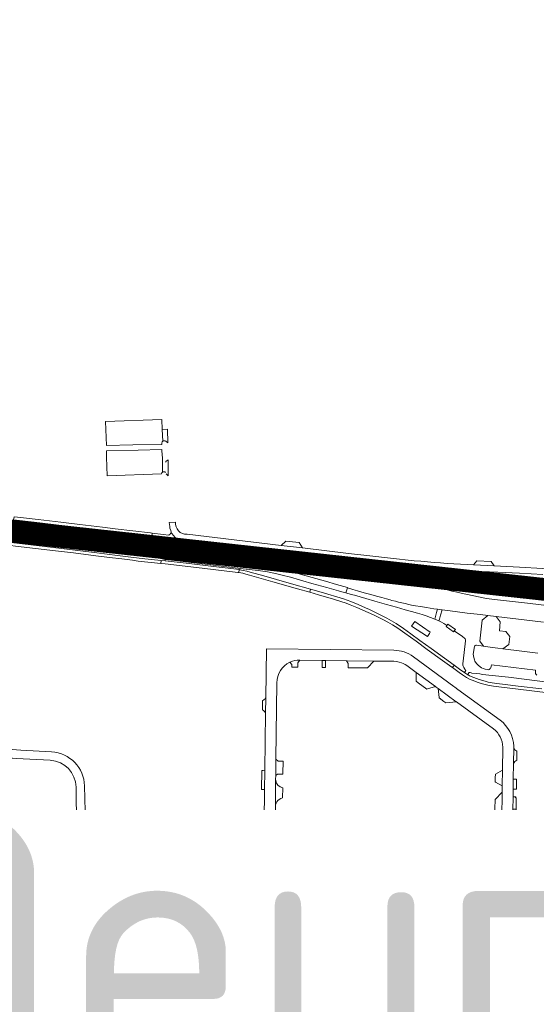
# Model space of a CAD drawing. Header units: metres. Extents: x 166325 to 190320, y 381923 to 404576.
# Tile 999 of 1056: x 181365 to 181706, y 386162 to 386813. Entities that reach past the tile are written whole.
import ezdxf

# ---------------------------------------------------------------- set-up
doc = ezdxf.new("R2010")
doc.units = ezdxf.units.M
for name, color, linetype, lineweight in [('B-WE-VH-VERHARDING_ASFALT-GV', 8, 'Continuous', 18), ('B-WE-VH-VERHARDING_BETON-GV', 8, 'Continuous', 18), ('B-WE-VH-VERHARDING_BETONSTRAATSTEEN-GV', 8, 'Continuous', 18), ('B-WE-VH-VERHARDING_HALFVERHARDING-GV', 8, 'Continuous', 18), ('B-WE-VH-VERHARDING_N-WEG', 8, 'Continuous', 18), ('X-XX-AL-TEKENBLAD-T50', 4, 'Continuous', 50)]:
    doc.layers.add(name, color=color, linetype=linetype, lineweight=lineweight)
doc.styles.add('NLCS-ISO-M500-T50', font='NLCS-ISO.ttf', dxfattribs={"height": 2.5})

msp = doc.modelspace()

# ---------------------------------------------------------------- linework, layer by layer
at = {"layer": 'B-WE-VH-VERHARDING_ASFALT-GV', "flags": 128}
for points in [[(181467.828, 386480.51), (181463.572, 386480.338), (181463.945, 386477.553), (181464.128, 386476.473), (181464.578, 386474.949), (181464.817, 386473.848), (181464.911, 386473.412), (181465.393, 386473.067), (181466.406, 386471.698), (181467.654, 386470.269), (181468.169, 386469.78), (181468.922, 386469.229), (181471.285, 386468.829), (181584.178, 386455.519), (181609.665, 386452.554), (181625.125, 386450.949), (181644.612, 386449.329), (181664.31, 386448.073), (181680.735, 386447.387), (181695.065, 386446.748), (181710.501, 386445.821)], [(181467.828, 386480.51), (181463.572, 386480.338), (181463.945, 386477.553), (181464.128, 386476.473), (181464.578, 386474.949), (181464.817, 386473.848), (181464.911, 386473.412), (181465.393, 386473.067), (181466.406, 386471.698), (181467.654, 386470.269), (181468.169, 386469.78), (181468.922, 386469.229), (181471.285, 386468.829), (181584.178, 386455.519), (181609.665, 386452.554), (181625.125, 386450.949), (181644.612, 386449.329), (181664.31, 386448.073), (181680.735, 386447.387), (181695.065, 386446.748), (181710.501, 386445.821)], [(181625.614, 386455.028), (181609.987, 386456.625), (181596.291, 386458.188), (181582.148, 386459.864), (181551.822, 386463.482), (181537.682, 386465.147), (181475.387, 386472.517)], [(181625.614, 386455.028), (181609.987, 386456.625), (181596.291, 386458.188), (181582.148, 386459.864), (181551.822, 386463.482), (181537.682, 386465.147), (181475.387, 386472.517)], [(181784.568, 386442.546), (181756.556, 386445.838), (181738.712, 386447.662), (181724.454, 386448.894), (181710.455, 386449.925), (181695.08, 386450.845), (181678.407, 386451.533), (181664.732, 386452.197), (181660.471, 386452.42)], [(181784.568, 386442.546), (181756.556, 386445.838), (181738.712, 386447.662), (181724.454, 386448.894), (181710.455, 386449.925), (181695.08, 386450.845), (181678.407, 386451.533), (181664.732, 386452.197), (181660.471, 386452.42)], [(181612.082, 386395.807), (181527.828, 386396.839), (181527.425, 386364.359), (181527.424, 386364.261), (181527.302, 386354.442), (181527.301, 386354.384), (181526.831, 386316.433), (181526.828, 386316.191), (181526.675, 386303.796), (181526.667, 386303.171), (181526.17, 386263.137), (181526.166, 386262.805), (181526.008, 386250.033), (181526.001, 386249.496), (181525.748, 386229.073), (181525.721, 386226.877), (181525.72, 386226.824), (181525.579, 386215.513), (181525.575, 386215.161), (181525.522, 386210.923), (181525.521, 386210.852), (181525.138, 386179.91), (181551.519, 386179.589), (181552.328, 386179.579), (181565.065, 386179.424), (181565.145, 386179.423), (181581.15, 386179.228), (181581.842, 386179.22), (181587.844, 386179.146), (181588.119, 386179.143), (181599.713, 386179.003), (181599.945, 386179), (181601.514, 386178.981), (181601.959, 386178.975), (181611.037, 386178.865), (181614.193, 386178.826), (181626.332, 386178.678), (181641.921, 386178.488), (181643.821, 386178.465), (181657.722, 386178.296), (181659.948, 386178.269), (181667.641, 386178.176), (181679.306, 386178.033), (181681.057, 386178.012), (181689.465, 386177.91), (181689.511, 386181.571), (181689.525, 386182.635), (181689.665, 386193.651), (181689.672, 386194.209), (181689.828, 386206.573), (181689.937, 386215.143), (181690.008, 386216.44), (181690.024, 386216.721), (181690.279, 386218.281)], [(181549.885, 386389.321), (181549.948, 386389.32), (181564.691, 386389.13), (181565.035, 386389.126), (181566.997, 386389.101), (181567.204, 386389.098), (181580.903, 386388.922), (181581.181, 386388.918), (181598.942, 386388.69), (181612.076, 386388.521), (181613.914, 386388.383), (181615.721, 386388.02)], [(181682.308, 386349.566), (181654.449, 386369.956), (181652.464, 386371.409), (181651.756, 386371.928), (181624.993, 386391.516)], [(181620.706, 386385.645), (181626.777, 386381.203), (181626.934, 386381.088), (181639.676, 386371.766), (181640.106, 386371.452), (181641.391, 386370.512), (181641.445, 386370.472), (181653.338, 386361.771), (181653.453, 386361.687), (181677.94, 386343.772)], [(181532.63, 386201.439), (181533.073, 386237.429), (181533.085, 386238.368), (181533.212, 386248.68), (181533.223, 386249.579), (181533.23, 386250.144), (181533.258, 386252.457), (181533.449, 386267.965), (181533.453, 386268.312), (181533.758, 386293.027), (181533.762, 386293.374), (181533.97, 386310.265), (181534.003, 386312.896), (181534.003, 386312.916), (181534.136, 386323.756), (181534.138, 386323.901), (181534.758, 386374.277)], [(181385.871, 386328.559), (181365.507, 386329.772), (181359.821, 386330.231), (181293.86, 386333.641), (181270.482, 386334.829), (181241.612, 386336.232), (181239.26, 386336.351), (181231.707, 386336.732), (181229.451, 386336.846), (181206.801, 386338.008), (181160.637, 386340.463)], [(181684.077, 386331.772), (181683.895, 386316.502), (181683.775, 386306.453), (181683.773, 386306.256), (181683.722, 386302.042), (181683.667, 386297.387), (181683.573, 386289.459), (181683.526, 386285.491), (181683.324, 386268.575), (181683.324, 386268.549), (181683.245, 386261.929), (181683.137, 386252.876), (181683.069, 386247.134), (181683.031, 386243.983), (181682.575, 386205.737), (181682.505, 386199.882)], [(181690.362, 386252.375), (181690.62, 386273.487), (181690.74, 386283.362), (181690.749, 386284.068), (181690.79, 386287.436), (181690.831, 386290.804), (181690.922, 386298.302), (181690.929, 386298.906), (181690.989, 386303.801), (181690.99, 386303.917), (181691.066, 386310.09), (181691.073, 386310.643), (181691.074, 386310.727), (181691.2, 386321.045), (181691.324, 386331.208), (181691.338, 386332.397)], [(181344.174, 386325.214), (181359.173, 386324.461), (181359.912, 386324.421), (181362.664, 386324.272), (181384.999, 386323.06)], [(181402.023, 386305.241), (181402.244, 386279.534), (181402.372, 386264.401)], [(181408.27, 386262.656), (181408.133, 386275.826), (181407.993, 386289.322), (181407.628, 386306.092)], [(181402.747, 386259.202), (181409.89, 386226.972), (181410.836, 386222.63)], [(181428.039, 386157.083), (181427.996, 386169.599), (181426.722, 386176.68), (181424.223, 386187.606), (181419.197, 386210.677), (181418.079, 386216.084), (181417.773, 386217.563), (181416.15, 386225.417), (181408.605, 386259.689), (181408.562, 386259.883)], [(181758.852, 386239.087), (181758.097, 386238.869), (181757.304, 386238.687), (181756.475, 386238.541), (181755.688, 386238.468), (181754.145, 386238.361), (181749.666, 386238.086), (181749.655, 386238.487), (181736.434, 386237.71), (181736.359, 386237.706), (181722.075, 386237.026), (181721.936, 386237.019), (181704.536, 386237.174)], [(181705.49, 386229.924), (181718.464, 386229.801), (181721.854, 386229.689), (181734.702, 386228.9), (181738.928, 386228.64), (181749.674, 386227.971), (181749.7, 386228.381), (181754.148, 386228.095), (181757.338, 386227.871)], [(181406.571, 386215.779), (181405.665, 386215.8), (181398.577, 386215.797), (181398.554, 386215.893), (181358.008, 386215.249), (181338.993, 386216.359), (181319.031, 386217.703), (181295.082, 386218.989), (181285.077, 386219.501)], [(181371.763, 386211.565), (181381.585, 386211.783), (181396.227, 386212.752), (181398.188, 386212.773), (181399.423, 386212.842), (181403.783, 386212.849), (181403.851, 386212.748), (181406.128, 386212.742), (181411.731, 386212.551), (181412.744, 386211.855), (181413.132, 386211.334), (181411.066, 386220.809)], [(181411.066, 386220.809), (181413.132, 386211.334), (181413.517, 386209.471), (181418.556, 386186.34), (181421.031, 386175.518), (181422.191, 386169.071), (181422.232, 386157.078)], [(181394.819, 386212.372), (181396.224, 386212.445), (181396.227, 386212.752), (181381.585, 386211.783)], [(181386.767, 386207.206), (181386.305, 386176.944), (181386.573, 386176.932), (181386.539, 386175.401)], [(181389.981, 386177.808), (181390.505, 386207.445)], [(181666.891, 386185.433), (181657.075, 386185.551), (181656.971, 386185.552), (181644.453, 386185.701), (181643.652, 386185.711), (181635.209, 386185.812), (181632.776, 386185.841), (181632.668, 386185.842), (181618.731, 386186.008), (181618.56, 386186.01), (181615.489, 386186.047), (181615.323, 386186.049), (181608.083, 386186.136), (181607.977, 386186.137), (181605.412, 386186.167), (181605.338, 386186.168), (181601.627, 386186.213), (181600.951, 386186.221), (181591.74, 386186.331), (181591.37, 386186.335), (181583.728, 386186.427), (181582.801, 386186.438), (181571.648, 386186.571), (181570.887, 386186.58), (181547.442, 386186.86)], [(181383.67, 386172.043), (181395.071, 386172.806), (181395.028, 386173.151), (181392.719, 386173.797)], [(181416.957, 386160.346), (181412.318, 386162.126), (181412.299, 386173.411), (181395.071, 386172.806), (181383.67, 386172.043), (181380.892, 386171.528), (181367.013, 386170.255), (181365.479, 386169.895), (181363.296, 386170.139)], [(181379.614, 386165.418), (181380.26, 386165.001), (181395.157, 386167.234), (181396.557, 386166.886), (181396.936, 386166.295), (181397.214, 386165.674), (181397.651, 386164.263), (181397.921, 386163.158), (181398.121, 386161.974), (181398.33, 386156.04)], [(181311.416, 386153.389), (181334.808, 386159.227), (181350.3, 386163.084), (181350.496, 386162.582), (181351.2, 386162.446), (181351.613, 386160.923), (181364.769, 386163.574), (181376.006, 386165.034)], [(181376.006, 386165.034), (181364.769, 386163.574), (181351.613, 386160.923), (181353.272, 386154.801), (181379.959, 386158.855), (181379.614, 386165.418)]]:
    msp.add_lwpolyline(points, dxfattribs=at)
at = {"layer": 'B-WE-VH-VERHARDING_ASFALT-GV'}
for points in [[(181475.387, 386472.517, -0.4693704), (181467.828, 386480.51)], [(181475.387, 386472.517, -0.4693704), (181467.828, 386480.51)], [(181660.471, 386452.42, -0.0093711), (181625.614, 386455.028)], [(181660.471, 386452.42, -0.0093711), (181625.614, 386455.028)], [(181624.993, 386391.516, 0.1594923), (181612.082, 386395.807)], [(181543.634, 386388.01, -0.1076581), (181549.885, 386389.321)], [(181534.758, 386374.277, -0.2902705), (181543.334, 386387.871)], [(181615.721, 386388.02, -0.0929108), (181620.706, 386385.645)], [(181691.338, 386332.397, 0.2313456), (181682.308, 386349.566)], [(181677.94, 386343.772, -0.2382453), (181684.077, 386331.772)], [(181407.628, 386306.092, 0.392231), (181385.871, 386328.559)], [(181384.999, 386323.06, -0.3959764), (181402.023, 386305.241)], [(181402.372, 386264.401, 0.0563551), (181402.747, 386259.202)], [(181408.562, 386259.883, -0.1053106), (181408.27, 386262.656)], [(181704.536, 386237.174, -0.4020063), (181690.362, 386252.375)], [(181692.576, 386223.557, -0.2590462), (181705.49, 386229.924)], [(181411.066, 386220.809, -0.1626407), (181409.821, 386217.54)], [(181410.836, 386222.63, -0.0835937), (181411.066, 386220.809)], [(181690.279, 386218.281, -0.0980544), (181692.576, 386223.557)], [(181409.821, 386217.54, -0.2125618), (181406.571, 386215.779)], [(181353.284, 386212.139, 0.0162341), (181371.763, 386211.565)], [(181381.585, 386211.783, -0.4065033), (181386.767, 386207.206)], [(181390.505, 386207.445, -0.1702615), (181391.95, 386211.151)], [(181391.95, 386211.151, -0.2323766), (181394.819, 386212.372)], [(181538.058, 386190.323, -0.2151844), (181532.63, 386201.439)], [(181682.223, 386197.515, -0.3682751), (181666.891, 386185.433)], [(181547.442, 386186.86, -0.1710255), (181538.058, 386190.323)], [(181386.539, 386175.401, -0.1960956), (181383.67, 386172.043)], [(181392.719, 386173.797, -0.1331895), (181389.981, 386177.808)], [(181376.006, 386165.034, -0.0027989), (181379.614, 386165.418)]]:
    msp.add_lwpolyline(points, format="xyb", dxfattribs=at)
at = {"layer": 'B-WE-VH-VERHARDING_ASFALT-GV', "flags": 128}
for points in [[(181520.967, 386451.743), (181508.694, 386453.306), (181490.456, 386455.514), (181477.432, 386457.008), (181462.205, 386458.831), (181458.767, 386459.244), (181448.103, 386460.5), (181440.245, 386461.449), (181428.115, 386462.863), (181427.59, 386462.926), (181427.59, 386462.582), (181430.379, 386462.123), (181435.04, 386461.461), (181440.156, 386460.44), (181444.249, 386459.424), (181447.906, 386458.625), (181452.524, 386457.562), (181461.029, 386455.834), (181469.072, 386454.851), (181489.128, 386452.497), (181497.958, 386451.433), (181508.896, 386450.152), (181510.488, 386449.958), (181522.328, 386448.517), (181528.638, 386447.591), (181533.966, 386446.562), (181538.31, 386445.5), (181543.697, 386444.063), (181549.664, 386442.367), (181551.831, 386441.722), (181557.924, 386440.017), (181567.769, 386437.238), (181575.524, 386435.04), (181577.788, 386434.401), (181580.401, 386433.766), (181581.435, 386437.164), (181581.46, 386437.337), (181574.127, 386439.393), (181566.924, 386441.409), (181558.175, 386443.863), (181550.114, 386446.11), (181545.788, 386447.4), (181545.662, 386447.818), (181545.918, 386448.859), (181542.091, 386449.346), (181533.971, 386450.302), (181528.921, 386450.897)], [(181407.993, 386289.322), (181408.133, 386275.826), (181412.973, 386275.979), (181412.918, 386289.298)], [(181416.15, 386225.417), (181420.935, 386226.439), (181418.121, 386239.283), (181414.888, 386254.245), (181414.087, 386257.949), (181413.562, 386260.379), (181408.605, 386259.689)], [(181423.051, 386217.021), (181418.079, 386216.084), (181419.197, 386210.677), (181424.223, 386187.606), (181426.722, 386176.68), (181427.996, 386169.599), (181428.039, 386157.083), (181428.021, 386146.724), (181428.02, 386132.058), (181428.116, 386114.532), (181428.158, 386099.438), (181428.213, 386089.412), (181433.267, 386090.319), (181433.217, 386099.459), (181433.175, 386114.553), (181433.079, 386132.072), (181433.08, 386146.719), (181433.098, 386157.088), (181433.054, 386170.059), (181431.68, 386177.693), (181429.16, 386188.708), (181424.145, 386211.727)], [(181363.296, 386170.139), (181365.479, 386169.895), (181353.284, 386212.139), (181350.913, 386212.304), (181351.222, 386211.983)]]:
    msp.add_lwpolyline(points, close=True, dxfattribs=at)
at = {"layer": 'B-WE-VH-VERHARDING_BETON-GV', "flags": 128}
for points in [[(181361.029, 386484.09), (181360.768, 386482.04), (181374.3, 386480.432), (181394.489, 386478.121), (181419.335, 386475.181), (181424.14, 386474.634), (181433.603, 386473.501), (181442.84, 386472.497), (181450.885, 386471.44), (181452.182, 386471.284), (181452.417, 386473.266), (181451.197, 386473.408), (181439.621, 386474.82), (181427.975, 386476.19), (181419.479, 386477.178), (181404.447, 386479), (181391.871, 386480.488), (181376.881, 386482.225), (181363.353, 386483.814)], [(181359.839, 386474.64), (181359.439, 386471.451), (181359.391, 386471.064), (181359.466, 386471.055), (181368.453, 386469.979), (181394.012, 386466.967), (181415.481, 386464.428), (181421.984, 386463.597), (181427.59, 386462.926), (181428.115, 386462.863), (181440.245, 386461.449), (181448.103, 386460.5), (181458.767, 386459.244), (181458.796, 386459.483), (181459.193, 386462.831), (181443.498, 386464.73), (181418.724, 386467.644), (181397.866, 386470.114), (181375.928, 386472.717), (181359.892, 386474.633)], [(181360.284, 386478.187), (181360.235, 386477.79), (181359.839, 386474.64), (181359.892, 386474.633), (181375.928, 386472.717), (181397.866, 386470.114), (181418.724, 386467.644), (181443.498, 386464.73), (181459.193, 386462.831), (181459.571, 386466.015), (181459.615, 386466.389), (181455.919, 386466.818), (181443.536, 386468.265), (181428.719, 386470.064), (181417.4, 386471.368), (181402.329, 386473.149), (181383.95, 386475.292), (181364.993, 386477.649)], [(181464.911, 386473.412), (181464.527, 386472.961), (181464.19, 386472.546), (181463.642, 386472.157), (181463.332, 386471.996), (181459.514, 386472.44), (181452.417, 386473.266), (181452.182, 386471.284), (181458.941, 386470.468), (181466.752, 386469.598), (181468.922, 386469.229), (181468.169, 386469.78), (181467.654, 386470.269), (181466.406, 386471.698), (181465.393, 386473.067)], [(181358.887, 386467.053), (181358.635, 386465.04), (181362.011, 386464.643), (181388.545, 386461.48), (181400.249, 386460.123), (181415.186, 386458.319), (181424.096, 386457.206), (181432.291, 386456.164), (181439.317, 386455.292), (181443.173, 386454.742), (181458.045, 386453.156), (181458.281, 386455.14), (181447.554, 386456.324), (181438.279, 386457.466), (181429.376, 386458.548), (181415.707, 386460.277), (181392.418, 386463.084), (181366.519, 386466.138)], [(181459.193, 386462.831), (181458.796, 386459.483), (181458.767, 386459.244), (181462.205, 386458.831), (181477.432, 386457.008), (181490.456, 386455.514), (181508.694, 386453.306), (181520.967, 386451.743), (181528.921, 386450.897), (181533.971, 386450.302), (181542.091, 386449.346), (181545.918, 386448.859), (181562.888, 386446.853), (181588.643, 386443.792), (181597.783, 386442.687), (181598.216, 386446.322), (181572.725, 386449.347), (181553.105, 386451.702), (181524.888, 386455.052), (181501.05, 386457.879), (181486.546, 386459.597), (181464.312, 386462.212)], [(181459.615, 386466.389), (181459.571, 386466.015), (181459.193, 386462.831), (181464.312, 386462.212), (181486.546, 386459.597), (181501.05, 386457.879), (181524.888, 386455.052), (181553.105, 386451.702), (181572.725, 386449.347), (181598.216, 386446.322), (181598.648, 386449.944), (181587.291, 386451.261), (181570.296, 386453.222), (181554.237, 386455.268), (181534.48, 386457.499), (181514.95, 386459.83), (181494.153, 386462.312), (181473.436, 386464.784), (181472.687, 386464.871)], [(181476.691, 386453.17), (181460.874, 386454.853), (181458.281, 386455.14), (181458.045, 386453.156), (181460.829, 386452.86), (181485.444, 386449.977), (181508.989, 386447.24), (181509.635, 386447.138), (181509.877, 386449.154), (181506.356, 386449.581), (181492.885, 386451.211)], [(181510.381, 386449.093), (181509.877, 386449.154), (181509.635, 386447.138), (181512.348, 386446.705), (181514.262, 386446.229), (181516.74, 386445.493), (181532.207, 386441.154), (181548.394, 386436.528), (181556.491, 386434.192), (181557.044, 386436.13), (181544.374, 386439.744), (181534.518, 386442.576), (181524.599, 386445.436), (181518.712, 386447.091), (181514.95, 386448.152), (181512.569, 386448.646)], [(181669.548, 386444.086), (181666.353, 386444.196), (181653.565, 386444.822), (181642.482, 386445.607), (181632.081, 386446.43), (181620.478, 386447.503), (181604.378, 386449.279), (181598.648, 386449.944), (181598.216, 386446.322), (181605.929, 386445.459), (181624.941, 386443.241), (181640.341, 386441.63), (181649.251, 386440.783), (181658.316, 386439.963), (181671.155, 386438.89), (181683.987, 386437.852), (181684.151, 386437.838), (181684.117, 386438.034), (181684.199, 386439.8), (181684.35, 386443.035), (181684.367, 386443.393), (181673.374, 386443.955)], [(181598.216, 386446.322), (181597.783, 386442.687), (181603.326, 386442.018), (181625.725, 386439.301), (181632.16, 386438.567), (181635.311, 386438.207), (181636.891, 386437.999), (181637.59, 386438.246), (181641.707, 386437.641), (181661.472, 386435.274), (181679.01, 386433.185), (181683.53, 386432.647), (181683.916, 386435.872), (181684.07, 386437.158), (181684.151, 386437.838), (181683.987, 386437.852), (181671.155, 386438.89), (181658.316, 386439.963), (181649.251, 386440.783), (181640.341, 386441.63), (181624.941, 386443.241), (181605.929, 386445.459)], [(181557.044, 386436.13), (181556.491, 386434.192), (181562.286, 386432.52), (181572.133, 386429.656), (181577.009, 386428.123), (181580.502, 386426.951), (181583.299, 386425.914), (181587.735, 386424.103), (181595.211, 386420.872), (181598.719, 386419.187), (181602.128, 386417.574), (181605.366, 386415.851), (181608.047, 386414.44), (181611.266, 386412.578), (181614.722, 386410.401), (181619.398, 386407.178), (181626.796, 386401.746), (181634.136, 386396.404), (181644.241, 386389.078), (181650.442, 386384.638), (181650.795, 386384.384), (181651.955, 386386.003), (181645.603, 386390.58), (181636.82, 386396.945), (181629.316, 386402.352), (181623.299, 386406.737), (181618.439, 386410.251), (181613.655, 386413.47), (181607.495, 386417.08), (181601.325, 386420.143), (181595.905, 386422.696), (181593.313, 386423.898), (181588.47, 386425.996), (181583.656, 386427.98), (181578.81, 386429.703), (181564.049, 386434.133)], [(181684.151, 386437.838), (181684.07, 386437.158), (181683.916, 386435.872), (181683.53, 386432.647), (181721.907, 386428.077), (181742.883, 386425.632), (181747.275, 386425.236), (181756.706, 386424.129), (181757.098, 386427.207), (181757.229, 386428.242), (181752.338, 386428.809), (181739.747, 386430.392), (181725.665, 386432.094), (181711.863, 386433.655), (181699.392, 386435.201), (181687.685, 386436.548), (181685.231, 386436.886), (181684.79, 386436.971), (181684.536, 386437.087), (181684.341, 386437.303), (181684.188, 386437.63)], [(181625.94, 386414.754), (181623.858, 386411.693), (181634.245, 386404.801), (181635.603, 386406.859), (181636.205, 386407.771)], [(181679.684, 386418.02), (181674.256, 386418.714), (181670.442, 386415.647), (181668.9, 386401.838), (181671.324, 386398.5), (181672.489, 386398.33), (181680.91, 386397.247), (181684.151, 386396.826), (181688.129, 386399.703), (181688.684, 386404.896), (181686.078, 386408.162), (181681.918, 386408.649), (181682.372, 386414.507)], [(181647.165, 386412.115), (181646.723, 386411.414), (181651.55, 386408.043), (181652.025, 386408.623), (181652.054, 386408.603), (181652.799, 386409.612), (181647.798, 386413.03)]]:
    msp.add_lwpolyline(points, close=True, dxfattribs=at)
for points in [[(181712.731, 386441.762), (181698.325, 386442.695), (181693.503, 386442.952), (181685.091, 386443.356), (181684.367, 386443.393), (181684.35, 386443.035), (181684.199, 386439.8), (181684.117, 386438.034), (181684.153, 386438.268), (181684.242, 386438.416), (181684.514, 386438.649), (181685.02, 386438.802), (181699.375, 386438.174), (181714.819, 386437.146)], [(181721.907, 386428.077), (181683.53, 386432.647), (181679.01, 386433.185), (181661.472, 386435.274), (181641.707, 386437.641), (181637.59, 386438.246), (181636.891, 386437.999), (181638.657, 386437.54), (181647.276, 386435.676), (181650.457, 386434.988), (181650.909, 386434.891), (181656.696, 386433.643), (181663.85, 386432.1), (181673.24, 386430.085), (181678.655, 386429.435), (181700.384, 386426.872), (181720.174, 386424.54)], [(181709.974, 386370.311), (181694.372, 386372.072), (181685.768, 386373.123), (181680.235, 386373.764), (181677.143, 386374.246), (181674.355, 386374.811), (181672.488, 386375.269), (181668.596, 386376.396), (181664.903, 386377.776), (181662.198, 386378.927), (181661.234, 386379.479), (181661.052, 386379.584), (181660.314, 386380.007), (181659.613, 386380.467), (181658.729, 386381.118), (181657.758, 386381.812), (181655.573, 386383.396), (181651.955, 386386.003), (181650.795, 386384.384), (181652.542, 386383.133), (181655.358, 386381.116), (181657.557, 386379.572), (181658.144, 386379.16), (181659.412, 386378.324), (181660.124, 386377.854), (181662.036, 386376.803), (181663.863, 386376.017), (181664.441, 386375.768), (181667.098, 386374.779), (181669.904, 386373.89), (181674.223, 386372.808), (181678.042, 386372.132), (181683.168, 386371.416), (181692.584, 386370.257), (181715.95, 386367.411)], [(181709.974, 386370.311), (181694.372, 386372.072), (181685.768, 386373.123), (181680.235, 386373.764), (181677.143, 386374.246), (181674.355, 386374.811), (181672.488, 386375.269), (181668.596, 386376.396), (181664.903, 386377.776), (181662.198, 386378.927), (181661.234, 386379.479), (181661.052, 386379.584), (181660.314, 386380.007), (181659.613, 386380.467), (181658.729, 386381.118), (181657.758, 386381.812), (181655.573, 386383.396), (181651.955, 386386.003), (181650.795, 386384.384), (181652.542, 386383.133), (181655.358, 386381.116), (181657.557, 386379.572), (181658.144, 386379.16), (181659.412, 386378.324), (181660.124, 386377.854), (181662.036, 386376.803), (181663.863, 386376.017), (181664.441, 386375.768), (181667.098, 386374.779), (181669.904, 386373.89), (181674.223, 386372.808), (181678.042, 386372.132), (181683.168, 386371.416), (181692.584, 386370.257), (181715.95, 386367.411)]]:
    msp.add_lwpolyline(points, dxfattribs=at)
at = {"layer": 'B-WE-VH-VERHARDING_BETONSTRAATSTEEN-GV', "flags": 128}
for points in [[(181537.682, 386465.147), (181551.822, 386463.482), (181549.484, 386467.029), (181540.605, 386467.983)], [(181489.128, 386452.497), (181469.072, 386454.851), (181461.029, 386455.834), (181460.874, 386454.853), (181476.691, 386453.17), (181492.885, 386451.211), (181506.356, 386449.581), (181509.877, 386449.154), (181510.381, 386449.093), (181510.488, 386449.958), (181508.896, 386450.152), (181497.958, 386451.433)], [(181664.732, 386452.197), (181678.407, 386451.533), (181676.505, 386454.538), (181666.91, 386455.01)], [(181585.025, 386436.078), (181581.435, 386437.164), (181580.401, 386433.766), (181583.89, 386432.748), (181585.983, 386432.138), (181593.543, 386429.994), (181599.508, 386428.331), (181607.164, 386426.149), (181613.818, 386424.237), (181619.532, 386422.635), (181623.708, 386421.488), (181627.66, 386420.332), (181630.768, 386419.379), (181633.403, 386418.476), (181636.239, 386417.395), (181639.09, 386416.337), (181639.581, 386418.183), (181640.309, 386420.822), (181640.785, 386422.394), (181640.913, 386422.936), (181638.53, 386423.279), (181633.715, 386424.046), (181629.659, 386424.682), (181626.318, 386425.261), (181623.789, 386425.732), (181622.022, 386426.115), (181619.605, 386426.616), (181617.298, 386427.127), (181615.125, 386427.687), (181613.112, 386428.174), (181610.8, 386428.739), (181609.68, 386429.042), (181607.333, 386429.703), (181604.073, 386430.59), (181600.616, 386431.561), (181596.887, 386432.618), (181592.484, 386433.874), (181588.121, 386435.148)], [(181644.022, 386422.493), (181643.645, 386422.542), (181640.913, 386422.936), (181640.785, 386422.394), (181640.309, 386420.822), (181639.581, 386418.183), (181639.09, 386416.337), (181641.761, 386415.217), (181641.874, 386415.163), (181642.317, 386416.444), (181643.015, 386419.084)], [(181564.691, 386389.13), (181564.69, 386384.563), (181564.69, 386384.478), (181566.329, 386384.457), (181566.968, 386384.448), (181566.997, 386389.101), (181565.035, 386389.126)], [(181594.573, 386384.095), (181598.942, 386388.69), (181581.181, 386388.918), (181580.903, 386388.922), (181582.011, 386387.111), (181581.932, 386384.327), (181581.93, 386384.257), (181584.105, 386384.229)], [(181626.883, 386375.355), (181628.243, 386374.36), (181633.979, 386370.164), (181634.408, 386370.285), (181639.676, 386371.766), (181626.934, 386381.088), (181626.777, 386381.203), (181626.838, 386377.835)], [(181642.032, 386364.272), (181645.17, 386361.976), (181646.548, 386360.968), (181653.338, 386361.771), (181641.445, 386370.472), (181641.391, 386370.512), (181642.004, 386364.549)], [(181534.136, 386323.756), (181534.003, 386312.916), (181534.003, 386312.896), (181535.295, 386313.966), (181538.732, 386313.884), (181538.74, 386314.548), (181538.835, 386322.229), (181538.837, 386322.423), (181535.716, 386322.423), (181535.62, 386322.423)], [(181524.58, 386303.823), (181524.739, 386303.821), (181525.595, 386303.81), (181526.675, 386303.796), (181526.828, 386316.191), (181525.65, 386316.206), (181524.736, 386316.218)], [(181683.895, 386316.502), (181679.188, 386313.895), (181679.157, 386311.42), (181679.124, 386308.802), (181679.342, 386308.682), (181683.773, 386306.256), (181683.775, 386306.453)], [(181692.733, 386310.628), (181691.073, 386310.643), (181691.066, 386310.09), (181690.99, 386303.917), (181692.67, 386303.893), (181693.113, 386303.887), (181693.194, 386310.06), (181693.201, 386310.624)], [(181678.882, 386289.449), (181680.18, 386289.449), (181683.526, 386285.491), (181683.573, 386289.459), (181683.667, 386297.387), (181683.722, 386302.042), (181678.977, 386297.039), (181678.891, 386290.973), (181678.901, 386290.961)], [(181692.623, 386298.889), (181690.929, 386298.906), (181690.922, 386298.302), (181690.831, 386290.804), (181692.85, 386290.784), (181692.941, 386290.783), (181693.04, 386298.302), (181692.617, 386298.302)], [(181692.853, 386284.047), (181692.941, 386290.783), (181692.85, 386290.784), (181690.831, 386290.804), (181690.79, 386287.436), (181690.749, 386284.068), (181692.761, 386284.048)], [(181692.714, 386273.409), (181692.844, 386283.341), (181690.74, 386283.362), (181690.62, 386273.487)], [(181678.623, 386268.658), (181678.622, 386268.631), (181678.54, 386262.063), (181683.245, 386261.929), (181683.324, 386268.549), (181681.024, 386268.602)], [(181469.176, 386260.063), (181469.214, 386262.487), (181469.239, 386264.083), (181462.696, 386263.377), (181452.706, 386262.206), (181439.955, 386260.983), (181432.609, 386260.423), (181427.343, 386259.851), (181424.381, 386259.529), (181414.087, 386257.949), (181414.888, 386254.245), (181424.872, 386255.778), (181432.957, 386256.656), (181440.279, 386257.214), (181453.087, 386258.443), (181461.448, 386259.332), (181462.188, 386259.402)], [(181683.069, 386247.134), (181683.137, 386252.876), (181678.426, 386252.942), (181678.354, 386247.169), (181678.47, 386247.168)], [(181523.483, 386217.227), (181523.599, 386217.112), (181525.575, 386215.161), (181525.579, 386215.513), (181525.72, 386226.824), (181525.721, 386226.877), (181525.748, 386229.073), (181523.616, 386227.771), (181523.578, 386224.785)], [(181689.665, 386193.651), (181689.525, 386182.635), (181691.608, 386184.467), (181691.702, 386191.801)], [(181593.233, 386191.098), (181593.069, 386190.68), (181591.37, 386186.335), (181591.74, 386186.331), (181600.951, 386186.221), (181599.291, 386190.699), (181599.171, 386191.023)], [(181605.391, 386190.944), (181605.389, 386190.766), (181605.338, 386186.168), (181605.412, 386186.167), (181607.977, 386186.137), (181608.038, 386190.814), (181608.039, 386190.911), (181606.201, 386190.934), (181605.546, 386190.942)], [(181608.039, 386190.911), (181608.038, 386190.814), (181607.977, 386186.137), (181608.083, 386186.136), (181615.323, 386186.049), (181615.489, 386186.047), (181615.514, 386190.817), (181615.445, 386190.817), (181613.797, 386190.838)], [(181635.209, 386185.812), (181632.807, 386188.345), (181632.83, 386190.223), (181632.834, 386190.598), (181620.313, 386190.756), (181620.253, 386190.596), (181618.56, 386186.01), (181618.731, 386186.008), (181632.668, 386185.842), (181632.776, 386185.841)], [(181644.453, 386185.701), (181656.971, 386185.552), (181657.075, 386185.551), (181655.083, 386190.205), (181655.035, 386190.318), (181646.821, 386190.421), (181646.581, 386189.942)], [(181563.574, 386177.555), (181563.836, 386177.868), (181564.24, 386178.348), (181565.145, 386179.423), (181565.065, 386179.424), (181552.328, 386179.579), (181551.519, 386179.589), (181553.441, 386177.687), (181553.804, 386177.682)], [(181581.15, 386179.228), (181582.154, 386177.313), (181586.513, 386177.256), (181587.844, 386179.146), (181581.842, 386179.22)], [(181601.489, 386177.061), (181601.492, 386177.307), (181601.514, 386178.981), (181599.945, 386179), (181599.713, 386179.003), (181599.688, 386177.084), (181599.992, 386177.08)], [(181611.012, 386176.937), (181611.037, 386178.865), (181601.959, 386178.975), (181601.514, 386178.981), (181601.492, 386177.307), (181601.489, 386177.061), (181602.126, 386177.053)], [(181643.821, 386176.509), (181643.821, 386178.465), (181641.921, 386178.488), (181641.921, 386176.534)]]:
    msp.add_lwpolyline(points, close=True, dxfattribs=at)
for points in [[(181708.012, 386437.366), (181701.68, 386437.812), (181694.506, 386438.173), (181684.905, 386438.609), (181684.736, 386438.471), (181684.505, 386438.254), (181684.376, 386438.062), (181684.413, 386437.777), (181684.534, 386437.423), (181684.756, 386437.185), (181684.984, 386437.106), (181697.891, 386435.586), (181724.479, 386432.439)], [(181708.012, 386437.366), (181701.68, 386437.812), (181694.506, 386438.173), (181684.905, 386438.609), (181684.736, 386438.471), (181684.505, 386438.254), (181684.376, 386438.062), (181684.413, 386437.777), (181684.534, 386437.423), (181684.756, 386437.185), (181684.984, 386437.106), (181697.891, 386435.586), (181724.479, 386432.439)], [(181706.547, 386379.433), (181706.111, 386379.836), (181705.771, 386380.375), (181705.667, 386380.853), (181705.837, 386382.704), (181676.585, 386386.169), (181676.493, 386385.237), (181676.264, 386384.17), (181676.014, 386383.842), (181675.597, 386383.52), (181675.061, 386383.084), (181674.367, 386382.963), (181673.696, 386383.034), (181672.522, 386383.269), (181671.109, 386383.722), (181669.978, 386384.272), (181669.081, 386384.853), (181667.915, 386385.883), (181666.802, 386387.065), (181665.713, 386388.608), (181665.304, 386389.587), (181664.882, 386390.973), (181664.692, 386392.124), (181664.617, 386393.183), (181665.351, 386398.22), (181665.561, 386398.651), (181665.951, 386398.921), (181666.268, 386399.069), (181666.744, 386399.168), (181671.324, 386398.5), (181668.9, 386401.838), (181670.442, 386415.647), (181674.256, 386418.714), (181669.315, 386419.345), (181660.644, 386420.402), (181649.275, 386421.808), (181644.022, 386422.493), (181643.015, 386419.084), (181642.317, 386416.444), (181641.874, 386415.163), (181643.693, 386414.295), (181645.134, 386413.485), (181647.165, 386412.115), (181647.798, 386413.03), (181652.799, 386409.612), (181652.054, 386408.603), (181657.423, 386404.826), (181659.002, 386403.664), (181659.285, 386403.276), (181659.45, 386402.779), (181659.484, 386402.148), (181658.529, 386394.34), (181657.687, 386386.767), (181657.682, 386385.944), (181657.894, 386385.248), (181658.292, 386384.315), (181658.947, 386383.373), (181659.333, 386382.967), (181659.482, 386382.865), (181659.6, 386382.458), (181659.263, 386381.838), (181658.729, 386381.118), (181659.613, 386380.467), (181660.314, 386380.007), (181661.052, 386379.584), (181661.281, 386380.199), (181661.645, 386380.97), (181661.768, 386381.108), (181662.476, 386381.081), (181663.297, 386380.846), (181663.757, 386380.746), (181666.419, 386380.488), (181668.895, 386380.165), (181670.665, 386379.886), (181677.08, 386379.183), (181687.843, 386377.911), (181700.063, 386376.428), (181711.875, 386375.017)], [(181711.105, 386414.406), (181699.933, 386415.724), (181679.684, 386418.02), (181682.372, 386414.507), (181681.918, 386408.649), (181686.078, 386408.162), (181688.684, 386404.896), (181688.129, 386399.703), (181684.151, 386396.826), (181687.583, 386396.389), (181687.633, 386396.383), (181693.207, 386395.666), (181707.34, 386393.85)], [(181548.59, 386384.684), (181548.59, 386384.772), (181548.59, 386387.436), (181549.726, 386389.012), (181549.948, 386389.32)], [(181549.948, 386389.32), (181549.885, 386389.321)], [(181543.334, 386387.871), (181544.636, 386386.5), (181544.608, 386384.735), (181544.755, 386384.733), (181547.538, 386384.697), (181548.59, 386384.684)], [(181525.323, 386362.511), (181525.247, 386356.549)], [(181525.402, 386362.544), (181525.323, 386362.511)], [(181527.239, 386354.494), (181527.302, 386354.442), (181527.424, 386364.261), (181527.425, 386364.359)], [(181525.247, 386356.549), (181525.327, 386356.498)], [(181691.324, 386331.208), (181691.2, 386321.045)], [(181693.342, 386322.94), (181693.363, 386322.947), (181693.37, 386323.539), (181693.444, 386329.149)], [(181533.985, 386309.791), (181533.97, 386310.265), (181533.762, 386293.374), (181533.758, 386293.027)], [(181538.539, 386298.149), (181538.622, 386304.939)], [(181534.671, 386295.456), (181534.75, 386295.576)], [(181535.01, 386264.769), (181533.449, 386267.965), (181533.258, 386252.457)], [(181524.029, 386260.354), (181523.927, 386252.28)], [(181525.236, 386261.624), (181525.133, 386261.493)], [(181526.001, 386249.496), (181526.008, 386250.033), (181526.166, 386262.805), (181526.17, 386263.137)], [(181533.258, 386252.457), (181535.652, 386255.108), (181538.01, 386255.132), (181538.1, 386262.459), (181538.102, 386262.613)], [(181523.927, 386252.28), (181524.034, 386252.177)], [(181533.212, 386248.68), (181533.085, 386238.368), (181533.073, 386237.429)], [(181537.819, 386239.559), (181537.829, 386240.382), (181537.903, 386246.423), (181537.904, 386246.473)], [(181690.008, 386216.44), (181689.937, 386215.143), (181689.828, 386206.573), (181691.124, 386207.727), (181691.884, 386208.404), (181691.916, 386208.433)], [(181691.916, 386208.433), (181691.924, 386209.063), (181691.99, 386214.182)], [(181570.887, 386186.58), (181571.648, 386186.571), (181582.801, 386186.438)], [(181579.897, 386191.266), (181575.486, 386191.322), (181574.323, 386191.337), (181574.125, 386191.339)], [(181579.922, 386191.062), (181579.897, 386191.266)], [(181626.214, 386178.626), (181626.332, 386178.678), (181614.193, 386178.826)], [(181615.94, 386176.873), (181624.333, 386176.763)], [(181660.516, 386176.292), (181666.052, 386176.22), (181666.083, 386176.584), (181667.641, 386178.176), (181659.948, 386178.269), (181657.722, 386178.296)], [(181657.722, 386178.296), (181658.979, 386177.771)], [(181689.44, 386175.915), (181689.465, 386177.91), (181681.057, 386178.012), (181679.306, 386178.033)], [(181682.038, 386176.011), (181683.46, 386175.993), (181689.44, 386175.915)]]:
    msp.add_lwpolyline(points, dxfattribs=at)
at = {"layer": 'B-WE-VH-VERHARDING_BETONSTRAATSTEEN-GV'}
for points in [[(181543.634, 386388.01, 0.0107756), (181543.334, 386387.871)], [(181527.309, 386364.163, -0.1522441), (181525.402, 386362.544)], [(181527.425, 386364.359, -0.0120297), (181527.309, 386364.163)], [(181525.327, 386356.498, -0.117937), (181527.239, 386354.494)], [(181693.444, 386329.149, -0.1978415), (181691.324, 386331.208)], [(181691.2, 386321.045, -0.203874), (181693.342, 386322.94)], [(181538.622, 386304.939, -0.3571359), (181533.985, 386309.791)], [(181534.75, 386295.576, -0.1919021), (181538.539, 386298.149)], [(181533.758, 386293.027, -0.0265455), (181533.885, 386293.657)], [(181533.885, 386293.657, -0.0800618), (181534.671, 386295.456)], [(181537.831, 386262.642, -0.2565767), (181535.01, 386264.769)], [(181525.133, 386261.493, -0.0459164), (181524.029, 386260.354)], [(181526.17, 386263.137, -0.0523581), (181525.236, 386261.624)], [(181538.102, 386262.613, -0.0186318), (181537.831, 386262.642)], [(181524.034, 386252.177, -0.0815274), (181526.001, 386249.496)], [(181537.479, 386246.523, -0.1614113), (181533.212, 386248.68)], [(181537.904, 386246.473, -0.014198), (181537.479, 386246.523)], [(181533.073, 386237.429, -0.2558936), (181537.819, 386239.559)], [(181691.99, 386214.182, -0.1561692), (181690.008, 386216.44)], [(181574.125, 386191.339, -0.3159667), (181570.887, 386186.58)], [(181582.801, 386186.438, -0.2129377), (181579.922, 386191.062)], [(181614.193, 386178.826, -0.188433), (181615.94, 386176.873)], [(181624.333, 386176.763, -0.17305), (181626.214, 386178.626)], [(181658.979, 386177.771, -0.1432411), (181660.516, 386176.292)], [(181679.306, 386178.033, -0.1458112), (181682.038, 386176.011)]]:
    msp.add_lwpolyline(points, format="xyb", dxfattribs=at)
at = {"layer": 'B-WE-VH-VERHARDING_HALFVERHARDING-GV', "flags": 128}
for points in [[(181459.425, 386534.094), (181459.051, 386541.758), (181458.731, 386548.313), (181421.463, 386547.108), (181422.084, 386531.286)], [(181462.646, 386532.889), (181462.384, 386542.083), (181459.051, 386541.758), (181459.425, 386534.094)], [(181422.084, 386531.286), (181439.479, 386531.618), (181458.738, 386531.763), (181458.721, 386532.782)], [(181459.964, 386534.287), (181460.869, 386534.225)], [(181459.142, 386520.582), (181459.139, 386522.739), (181458.805, 386527.743), (181458.792, 386528.546), (181443.103, 386528.018), (181422.195, 386527.692), (181422.229, 386525.297), (181422.256, 386523.423), (181422.57, 386511.043), (181458.546, 386512.515)], [(181459.142, 386520.582), (181459.15, 386513.557)], [(181461.532, 386512.404), (181463.02, 386511.095), (181463, 386513.56), (181462.826, 386521.612), (181461.524, 386520.85)]]:
    msp.add_lwpolyline(points, dxfattribs=at)
at = {"layer": 'B-WE-VH-VERHARDING_HALFVERHARDING-GV'}
for points in [[(181458.721, 386532.782, -0.2758372), (181459.425, 386534.094)], [(181459.425, 386534.094, -0.0983434), (181459.964, 386534.287)], [(181460.869, 386534.225, -0.1314318), (181462.646, 386532.889)], [(181461.524, 386520.85, -0.1674088), (181461.16, 386520.133)], [(181458.546, 386512.515, -0.2090612), (181459.15, 386513.557)], [(181459.15, 386513.557, -0.3925901), (181461.175, 386513.32)]]:
    msp.add_lwpolyline(points, format="xyb", dxfattribs=at)
at = {"layer": 'B-WE-VH-VERHARDING_N-WEG', "const_width": 15, "flags": 128}
msp.add_lwpolyline([(181864.174, 386419.329), (181300.555, 386481.059), (180869.484, 386532.257), (180457.409, 386587.933), (180055.031, 386641.21), (179637.427, 386694.487), (179238.148, 386745.003), (178727.352, 386805.229)], dxfattribs=at)

# ---------------------------------------------------------------- next in the draw order: texts
at = {"layer": 'X-XX-AL-TEKENBLAD-T50', "insert": (181244.778, 386110.199), "char_height": 180, "width": 797.14793, "attachment_point": 7, "style": 'NLCS-ISO-M500-T50', "bg_fill": 3, "box_fill_scale": 1, "bg_fill_color": 256, "bg_fill_transparency": 0}
msp.add_mtext('Deurne', dxfattribs=at)

doc.saveas('drawing.dxf')
